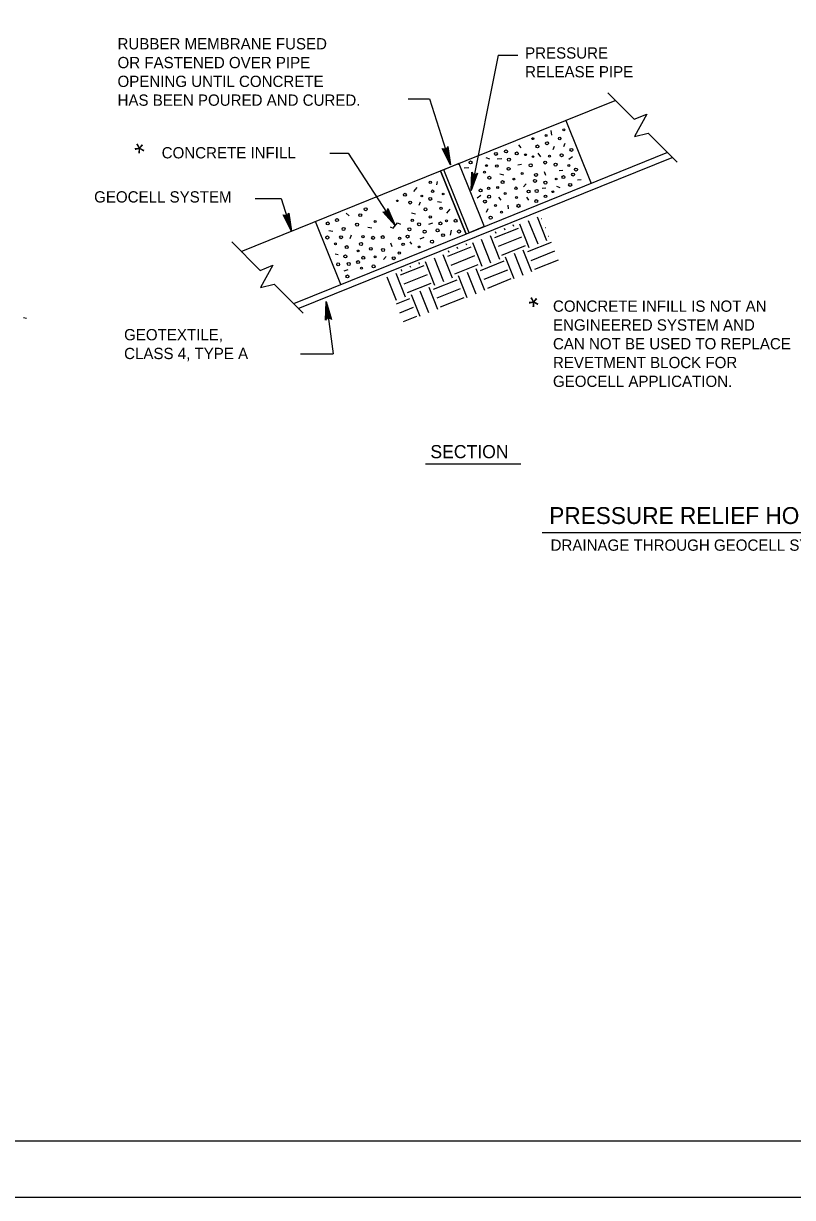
# Model space of a CAD drawing. Extents: x 638850 to 644908, y 297188 to 298900.
# Drawn here: x 640040.8 to 640245.4, y 297459.5 to 297772 of the extents above; entities that cross this region are included whole.
import ezdxf

# ---------------------------------------------------------------- set-up
doc = ezdxf.new("R2010")
doc.units = 0
for name, color, linetype in [('1', 7, 'Continuous'), ('14', 7, 'Continuous'), ('2', 7, 'Continuous'), ('3', 7, 'Continuous'), ('5', 7, 'Continuous'), ('8', 7, 'Continuous'), ('9', 7, 'Continuous'), ('PLT-BNDY', 7, 'Continuous')]:
    doc.layers.add(name, color=color, linetype=linetype)

msp = doc.modelspace()

# ---------------------------------------------------------------- linework, layer by layer
at = {"layer": '1'}
for p, q in [((640167.07, 297763.56), (640159.94, 297727.51)), ((640196.29, 297753.5), (640203.29, 297746.5)), ((640148.88, 297751.94), (640154.4, 297734.36)), ((640181.36, 297742.29), (640181.21, 297743.52)), ((640207.01, 297742.78), (640214.71, 297735.07)), ((640173.19, 297738.87), (640172.59, 297739.65)), ((640184.57, 297739.26), (640184.95, 297740.17)), ((640127.22, 297737.46), (640139.71, 297718.23)), ((640178.46, 297736.51), (640177.71, 297737.49)), ((640181.73, 297738.46), (640182.11, 297739.37)), ((640185.95, 297735.87), (640186.93, 297736.62)), ((640159.31, 297733.61), (640158.09, 297733.45)), ((640164.86, 297735.84), (640163.95, 297736.22)), ((640168.07, 297736), (640166.85, 297735.84)), ((640172.34, 297734.38), (640173.32, 297734.51)), ((640168.61, 297731.62), (640167.55, 297731.85)), ((640179.37, 297732.64), (640179.7, 297731.61)), ((640184.31, 297732.86), (640183.33, 297732.73)), ((640188.25, 297730.36), (640189.23, 297730.49)), ((640144.68, 297727.31), (640145.53, 297728.35)), ((640150.75, 297729.05), (640150.93, 297729.9)), ((640174.58, 297729.3), (640173.85, 297728.5)), ((640179.8, 297728.16), (640178.82, 297728.03)), ((640182.6, 297728.73), (640183.51, 297728.35)), ((640109.34, 297725.44), (640112.09, 297716.69)), ((640146.38, 297724.44), (640146, 297723.53)), ((640150.95, 297724.58), (640152.01, 297724.41)), ((640162.47, 297726.23), (640161.49, 297725.48)), ((640167.2, 297725.76), (640167.8, 297724.97)), ((640174.61, 297725.79), (640175.21, 297725)), ((640127.5, 297720.82), (640126.69, 297721.55)), ((640144.04, 297721.57), (640145.1, 297721.34)), ((640153.44, 297721.52), (640154.35, 297722.53)), ((640164.32, 297722.63), (640163.95, 297721.72)), ((640169.67, 297723.67), (640169.79, 297722.7)), ((640132.42, 297717.79), (640133.48, 297717.63)), ((640148.7, 297718.56), (640149.74, 297718.89)), ((640122.06, 297716.89), (640123.12, 297716.73)), ((640127.71, 297714.8), (640128.09, 297715.71)), ((640146.39, 297714.68), (640147.38, 297715.14)), ((640154.6, 297716.96), (640154.32, 297715.63)), ((640096.22, 297713.84), (640103.76, 297706.29)), ((640138.91, 297712.55), (640138.52, 297713.55)), ((640143.61, 297713.85), (640144.09, 297713.22)), ((640124.56, 297710.38), (640123.71, 297710.56)), ((640137.32, 297710), (640136.59, 297709.2)), ((640127.08, 297706.42), (640126.04, 297706.09)), ((640107.48, 297702.57), (640115.19, 297694.86)), ((640121.35, 297697.96), (640123.2, 297684.05)), ((640516.44, 297474.53), (639730.44, 297474.53))]:
    msp.add_line(p, q, dxfattribs=at)
for points in [[(640203.29, 297746.5), (640206.66, 297747.85), (640203.41, 297741.9), (640207.01, 297742.78)], [(640153.57, 297738.93), (640153.31, 297738.67), (640154.4, 297734.36), (640153.57, 297738.93), (640153.7, 297739.22), (640154.4, 297734.36), (640152.86, 297738.52), (640152.5, 297738.58), (640154.4, 297734.36), (640152.21, 297738.75), (640152.5, 297738.58)], [(640161.41, 297731.92), (640161.05, 297731.82), (640159.94, 297727.51), (640161.41, 297731.92), (640161.65, 297732.12), (640159.94, 297727.51), (640160.59, 297731.91), (640160.3, 297732.13), (640159.94, 297727.51), (640160.13, 297732.42), (640160.3, 297732.13)], [(640111.26, 297721.26), (640110.99, 297721), (640112.09, 297716.69), (640111.26, 297721.26), (640111.38, 297721.55), (640112.09, 297716.69), (640110.55, 297720.86), (640110.19, 297720.91), (640112.09, 297716.69), (640109.9, 297721.09), (640110.19, 297720.91)], [(640137.68, 297722.42), (640137.5, 297722.09), (640139.71, 297718.23), (640137.68, 297722.42), (640137.73, 297722.73), (640139.71, 297718.23), (640137.11, 297721.83), (640136.74, 297721.79), (640139.71, 297718.23), (640136.42, 297721.88), (640136.74, 297721.79)], [(640138.39, 297717.83), (640139.19, 297717.51), (640140.35, 297718.96), (640141.09, 297718.6)], [(640103.76, 297706.29), (640107.13, 297707.64), (640103.88, 297701.69), (640107.48, 297702.57)], [(640121.38, 297693.31), (640121.69, 297693.53), (640121.35, 297697.96), (640121.38, 297693.31), (640121.21, 297693.05), (640121.35, 297697.96), (640122.15, 297693.59), (640122.5, 297693.47), (640121.35, 297697.96), (640122.75, 297693.25), (640122.5, 297693.47)]]:
    msp.add_lwpolyline(points, dxfattribs=at)
for centre, radius in [((640184.57, 297743.69), 0.257), ((640176.36, 297741.33), 0.257), ((640177.56, 297739.26), 0.391), ((640179.84, 297742.16), 0.25), ((640180.12, 297740.12), 0.402), ((640183.5, 297741.38), 0.322), ((640166.52, 297737.27), 0.391), ((640169.2, 297737.93), 0.402), ((640172.05, 297737.4), 0.391), ((640174.39, 297737.07), 0.25), ((640176.37, 297736.55), 0.206), ((640180.78, 297736.65), 0.25), ((640184, 297736.92), 0.391), ((640186.61, 297738.34), 0.391), ((640159.77, 297735.02), 0.391), ((640164.03, 297734.16), 0.25), ((640166.76, 297734.04), 0.322), ((640169.9, 297733.3), 0.391), ((640169.97, 297735.76), 0.402), ((640175.76, 297734.24), 0.402), ((640179.62, 297734.96), 0.391), ((640182.39, 297734.43), 0.402), ((640185.92, 297734.17), 0.257), ((640187.81, 297733.12), 0.402), ((640163.47, 297732.39), 0.257), ((640164.76, 297730.92), 0.391), ((640168.27, 297729.78), 0.402), ((640171.31, 297730.59), 0.25), ((640173.51, 297732.08), 0.257), ((640176.9, 297730.1), 0.402), ((640177.18, 297731.68), 0.391), ((640182.55, 297730.6), 0.206), ((640184.48, 297731.11), 0.391), ((640187.04, 297731.77), 0.391), ((640149.04, 297729.71), 0.322), ((640149.66, 297727.36), 0.313), ((640162.44, 297727.55), 0.391), ((640164.57, 297728.09), 0.322), ((640166.98, 297728.37), 0.257), ((640171.84, 297728.15), 0.322), ((640175.19, 297727.27), 0.391), ((640177.37, 297727.41), 0.402), ((640179.68, 297729.63), 0.391), ((640181.68, 297727.22), 0.257), ((640186.27, 297729.03), 0.402), ((640140.28, 297724.79), 0.2), ((640142.28, 297726.41), 0.402), ((640143.69, 297724.33), 0.391), ((640146.8, 297726.05), 0.206), ((640149.05, 297725.29), 0.391), ((640152.48, 297726.6), 0.206), ((640163.57, 297724.59), 0.402), ((640164.69, 297725.89), 0.391), ((640168.99, 297726.73), 0.25), ((640171.96, 297725.65), 0.257), ((640177.25, 297724.71), 0.391), ((640179.7, 297726), 0.322), ((640130.41, 297720.98), 0.391), ((640131.86, 297722.56), 0.402), ((640147.77, 297722.52), 0.391), ((640149.06, 297720.49), 0.322), ((640151.91, 297722.79), 0.322), ((640166.41, 297723.52), 0.257), ((640167.98, 297721.79), 0.25), ((640172.52, 297723.46), 0.402), ((640121.76, 297718.79), 0.391), ((640124.21, 297719.66), 0.402), ((640125.97, 297717.31), 0.402), ((640129.57, 297718.45), 0.391), ((640134.39, 297719.28), 0.257), ((640144.24, 297719.6), 0.322), ((640146.06, 297718.54), 0.391), ((640151.74, 297718.79), 0.391), ((640153.39, 297719.49), 0.257), ((640155.77, 297719.5), 0.391), ((640165.11, 297720.32), 0.402), ((640121.67, 297715.03), 0.402), ((640125.31, 297715.11), 0.391), ((640131.13, 297715.25), 0.322), ((640133.83, 297714.94), 0.402), ((640136.39, 297715.13), 0.391), ((640140.87, 297714.79), 0.322), ((640143.01, 297715.27), 0.391), ((640143.5, 297717.21), 0.402), ((640147.55, 297716.57), 0.402), ((640150.99, 297716.93), 0.402), ((640152.45, 297715.65), 0.391), ((640156.68, 297716.63), 0.402), ((640123.79, 297713.37), 0.257), ((640126.82, 297712.47), 0.391), ((640129.86, 297711.44), 0.25), ((640130.62, 297713.31), 0.391), ((640133.23, 297712.01), 0.322), ((640136.49, 297711.71), 0.402), ((640141.83, 297713.21), 0.313), ((640146.07, 297712.51), 0.25), ((640149.51, 297713.91), 0.402), ((640126.46, 297709.99), 0.402), ((640127.36, 297707.98), 0.391), ((640129.85, 297708.49), 0.402), ((640131.22, 297709.64), 0.391), ((640134.34, 297709.86), 0.25), ((640139.33, 297709.51), 0.402), ((640140.78, 297710.88), 0.313), ((640124.54, 297707.88), 0.391), ((640130.78, 297706.86), 0.257), ((640133.96, 297707.35), 0.391), ((640127, 297704.66), 0.402)]:
    msp.add_circle(centre, radius, dxfattribs=at)
at = {"layer": '14'}
for p, q in [((640171.3, 297717.94), (640171.13, 297718.37)), ((640175.37, 297712.3), (640172.87, 297718.57)), ((640177.72, 297713.24), (640175.22, 297719.5)), ((640180.07, 297714.17), (640177.57, 297720.44)), ((640178.72, 297719.99), (640178.67, 297719.97)), ((640167.53, 297709.17), (640165.03, 297715.44)), ((640172.4, 297717.47), (640166.13, 297714.97)), ((640166.6, 297716.07), (640166.43, 297716.5)), ((640173.34, 297715.12), (640167.07, 297712.62)), ((640168.95, 297717.01), (640168.78, 297717.44)), ((640179.66, 297717.64), (640179.61, 297717.62)), ((640180.6, 297715.29), (640180.54, 297715.27)), ((640159.86, 297712.47), (640153.59, 297709.98)), ((640154.06, 297711.07), (640153.89, 297711.5)), ((640156.41, 297712.01), (640156.24, 297712.44)), ((640158.76, 297712.95), (640158.59, 297713.38)), ((640162.83, 297707.3), (640160.33, 297713.57)), ((640165.18, 297708.24), (640162.68, 297714.51)), ((640174.27, 297712.77), (640168, 297710.27)), ((640176.11, 297705.89), (640173.8, 297711.67)), ((640181.17, 297713.7), (640174.9, 297711.2)), ((640146.22, 297707.95), (640146.05, 297708.38)), ((640150.29, 297702.3), (640147.79, 297708.57)), ((640152.64, 297703.24), (640150.14, 297709.51)), ((640154.99, 297704.18), (640152.49, 297710.45)), ((640160.8, 297710.12), (640154.52, 297707.62)), ((640168.63, 297708.7), (640162.36, 297706.2)), ((640171.41, 297704.01), (640169.1, 297709.8)), ((640173.76, 297704.95), (640171.45, 297710.74)), ((640182.1, 297711.35), (640175.84, 297708.85)), ((640183.04, 297709), (640176.77, 297706.5)), ((640142.45, 297699.18), (640139.95, 297705.45)), ((640147.32, 297707.48), (640141.05, 297704.98)), ((640141.52, 297706.08), (640141.35, 297706.5)), ((640143.87, 297707.01), (640143.7, 297707.44)), ((640161.73, 297707.77), (640155.46, 297705.27)), ((640161.22, 297699.95), (640158.91, 297705.74)), ((640163.57, 297700.89), (640161.26, 297706.68)), ((640169.57, 297706.35), (640163.29, 297703.85)), ((640140.1, 297698.24), (640137.6, 297704.51)), ((640148.25, 297705.12), (640141.99, 297702.63)), ((640149.19, 297702.77), (640142.92, 297700.28)), ((640156.09, 297703.7), (640149.82, 297701.21)), ((640158.87, 297699.01), (640156.56, 297704.8)), ((640170.5, 297704), (640164.23, 297701.5)), ((640146.32, 297694.02), (640144.02, 297699.8)), ((640148.68, 297694.95), (640146.37, 297700.74)), ((640151.03, 297695.89), (640148.72, 297701.68)), ((640157.02, 297701.36), (640150.76, 297698.86)), ((640157.96, 297699), (640151.69, 297696.5)), ((640143.55, 297698.71), (640139.93, 297697.27)), ((640144.48, 297696.36), (640140.87, 297694.92)), ((640145.42, 297694.01), (640141.81, 297692.56))]:
    msp.add_line(p, q, dxfattribs=at)
at = {"layer": '2'}
for p, q in [((640151.79, 297732.73), (640198.28, 297751.51)), ((640185.09, 297746.18), (640191.86, 297729.41)), ((640212.17, 297737.61), (640158.57, 297715.96)), ((640098.75, 297711.3), (640151.79, 297732.73)), ((640151.79, 297732.73), (640158.57, 297715.96)), ((640158.57, 297715.96), (640151.79, 297732.73)), ((640125.27, 297702.51), (640118.5, 297719.28)), ((640158.57, 297715.96), (640112.64, 297697.4))]:
    msp.add_line(p, q, dxfattribs=at)
at = {"layer": '3'}
for p, q in [((640156.64, 297734.69), (640152.61, 297733.06)), ((640156.39, 297734.59), (640156.65, 297734.69)), ((640156.47, 297734.76), (640156.57, 297734.51)), ((640156.64, 297734.69), (640163.42, 297717.92)), ((640159.39, 297716.29), (640152.61, 297733.06)), ((640163.42, 297717.92), (640159.39, 297716.29)), ((640163.42, 297717.92), (640163.17, 297717.82)), ((640163.25, 297717.99), (640163.35, 297717.74)), ((640147.78, 297654.77), (640173.16, 297654.77)), ((640178.84, 297636.49), (640274.71, 297636.49))]:
    msp.add_line(p, q, dxfattribs=at)
at = {"layer": '5'}
msp.add_line((640041.59, 297693.44), (640040.81, 297693.63), dxfattribs=at)
at = {"layer": '8'}
msp.add_line((640113.91, 297696.14), (640213.43, 297736.35), dxfattribs=at)
at = {"layer": '9'}
for p, q in [((640167.07, 297763.56), (640172.36, 297763.56)), ((640143.16, 297751.94), (640148.88, 297751.94)), ((640122.28, 297737.46), (640127.22, 297737.46)), ((640102.41, 297725.44), (640109.34, 297725.44)), ((640114.52, 297684.05), (640123.2, 297684.05))]:
    msp.add_line(p, q, dxfattribs=at)
at = {"layer": 'PLT-BNDY'}
msp.add_lwpolyline([(639691.44, 298053.53), (640532.44, 298053.53), (640532.44, 297459.53), (639691.44, 297459.53)], close=True, dxfattribs=at)

# ---------------------------------------------------------------- texts
at = {"layer": '1'}
for s, p in [('RUBBER MEMBRANE FUSED', (640065.83, 297765.09)), ('OR FASTENED OVER PIPE', (640065.83, 297760.09)), ('OPENING UNTIL CONCRETE', (640065.83, 297755.09)), ('HAS BEEN POURED AND CURED.', (640065.83, 297750.09)), ('CONCRETE INFILL IS NOT AN', (640181.69, 297695.26)), ('ENGINEERED SYSTEM AND', (640181.69, 297690.26)), ('GEOTEXTILE, ', (640067.58, 297687.67)), ('CAN NOT BE USED TO REPLACE', (640181.69, 297685.26)), ('CLASS 4, TYPE A', (640067.58, 297682.67)), ('REVETMENT BLOCK FOR', (640181.69, 297680.26)), ('GEOCELL APPLICATION.', (640181.69, 297675.26))]:
    msp.add_text(s, height=3, dxfattribs=at).set_placement(p)
for p in [(640072.4, 297734.79), (640177.27, 297693.89)]:
    msp.add_text('*', height=5.18, rotation=30, dxfattribs=at).set_placement(p)
at = {"layer": '3'}
for s, height, p in [('PRESSURE', 3, (640174.28, 297762.65)), ('RELEASE PIPE', 3, (640174.28, 297757.65)), ('CONCRETE INFILL', 3, (640077.58, 297736.08)), ('GEOCELL SYSTEM', 3, (640059.61, 297724.34)), ('SECTION', 3.5, (640149.07, 297656.29)), ('PRESSURE RELIEF HOLES', 4.5, (640180.7, 297638.78)), ('DRAINAGE THROUGH GEOCELL SYSTEM', 3, (640181.06, 297631.66))]:
    msp.add_text(s, height=height, dxfattribs=at).set_placement(p)

doc.saveas('drawing.dxf')
